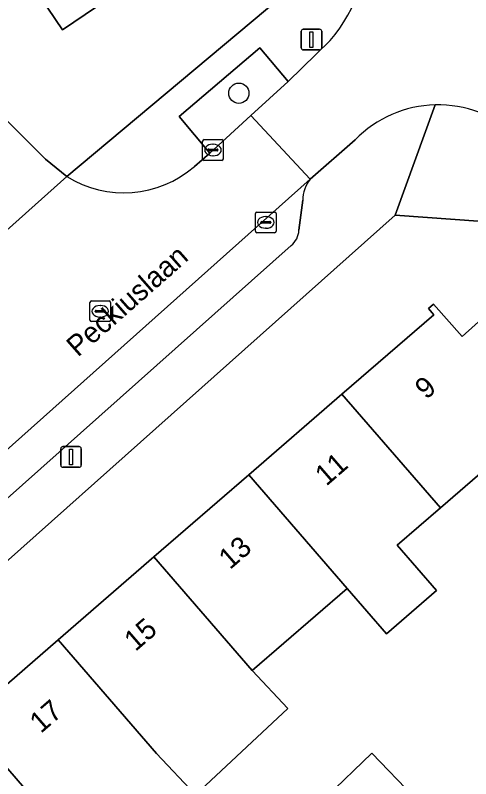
# Model space of a CAD drawing. Extents: x 157445 to 158888, y 383061 to 384688.
# Drawn here: x 158033.98 to 158056, y 383682.54 to 383719.45 of the extents above; entities that cross this region are included whole.
import ezdxf

# ---------------------------------------------------------------- set-up
doc = ezdxf.new("R2010")
doc.units = 0
for name, color, linetype in [('IMGEO_Boom', 7, 'Continuous'), ('IMGEO_Erf', 7, 'Continuous'), ('IMGEO_Groenvoorziening', 7, 'Continuous'), ('IMGEO_Kolk', 7, 'Continuous'), ('IMGEO_Lichtmast', 7, 'Continuous'), ('IMGEO_Openbare_ruimte_label', 7, 'Continuous'), ('IMGEO_Pand', 7, 'Continuous'), ('IMGEO_Pand_nummerreeks', 7, 'Continuous'), ('IMGEO_Parkeervlak_open', 7, 'Continuous'), ('IMGEO_Rijbaan_lokaal_open', 7, 'Continuous'), ('IMGEO_Rioolput', 7, 'Continuous'), ('IMGEO_Voetpad_open', 7, 'Continuous')]:
    doc.layers.add(name, color=color, linetype=linetype)

msp = doc.modelspace()

# ---------------------------------------------------------------- linework, layer by layer
at = {"layer": 'IMGEO_Boom'}
msp.add_circle((158044.789, 383715.677), 0.489, dxfattribs=at)
at = {"layer": 'IMGEO_Erf'}
for points in [[(158016.237, 383748.287), (158018.794, 383750), (158025.169, 383754.298), (158028.082, 383750), (158035.162, 383739.553), (158045.173, 383724.78), (158036.268, 383718.743), (158026.253, 383733.515)], [(158053.274, 383681.653), (158055.291, 383679.571), (158053.065, 383677.434), (158051.058, 383679.524), (158049.018, 383681.648), (158051.217, 383683.777)]]:
    msp.add_lwpolyline(points, close=True, dxfattribs=at)
for points in [[(158010.837, 383737.595), (158029.221, 383718.852), (158033.035, 383714.876), (158035.441, 383712.483), (158036.465, 383711.65), (158050.928, 383723.761)], [(158068.897, 383681.783), (158065.131, 383686.233), (158064.846, 383685.992), (158064.686, 383686.181), (158062.029, 383683.933), (158061.232, 383684.759), (158060.862, 383684.402), (158058.585, 383686.761), (158056.713, 383688.701), (158059.139, 383691.042), (158061.011, 383689.092), (158063.179, 383686.834), (158063.904, 383687.532), (158061.766, 383689.76), (158066.165, 383693.981), (158068.858, 383696.409), (158064.449, 383701.315), (158056.595, 383709.482), (158052.35, 383709.789), (158021.919, 383682.679), (158021.849, 383682.357)], [(158027.267, 383681.66), (158031.569, 383685.38), (158036.047, 383689.253), (158040.682, 383693.261), (158045.271, 383697.23), (158049.774, 383701.125), (158054.22, 383704.97), (158053.956, 383705.264), (158054.197, 383705.48), (158055.594, 383703.926), (158058.573, 383706.595), (158063.821, 383700.757), (158063.954, 383700.608), (158060.834, 383697.812), (158059.181, 383699.651), (158054.533, 383695.63), (158052.448, 383693.827), (158054.342, 383691.64), (158051.926, 383689.547), (158050.03, 383691.736), (158045.44, 383687.766), (158047.152, 383685.93), (158042.69, 383681.771)]]:
    msp.add_lwpolyline(points, dxfattribs=at)
at = {"layer": 'IMGEO_Groenvoorziening'}
msp.add_lwpolyline([(158045.372, 383714.597), (158047.178, 383716.245), (158045.81, 383717.864), (158041.898, 383714.55), (158043.378, 383712.787)], close=True, dxfattribs=at)
at = {"layer": 'IMGEO_Kolk'}
for p, q in [((158043.037, 383712.507), (158043.037, 383713.359)), ((158043.112, 383713.433), (158043.964, 383713.433)), ((158043.525, 383713.213), (158043.55, 383713.213)), ((158044.038, 383713.359), (158044.038, 383712.507)), ((158043.296, 383712.927), (158043.296, 383712.939)), ((158043.734, 383712.89), (158043.336, 383712.89)), ((158043.339, 383712.976), (158043.737, 383712.976)), ((158043.78, 383712.939), (158043.78, 383712.927)), ((158043.964, 383712.433), (158043.112, 383712.433)), ((158043.548, 383712.653), (158043.523, 383712.653)), ((158045.591, 383709.007), (158045.591, 383709.859)), ((158045.666, 383709.933), (158046.518, 383709.933)), ((158046.592, 383709.859), (158046.592, 383709.007)), ((158045.85, 383709.427), (158045.85, 383709.439)), ((158046.288, 383709.39), (158045.89, 383709.39)), ((158045.893, 383709.476), (158046.291, 383709.476)), ((158046.079, 383709.713), (158046.104, 383709.713)), ((158046.334, 383709.439), (158046.334, 383709.427)), ((158046.102, 383709.153), (158046.077, 383709.153)), ((158046.518, 383708.933), (158045.666, 383708.933))]:
    msp.add_line(p, q, dxfattribs=at)
for points in [[(158043.037, 383712.507), (158043.037, 383713.359)], [(158043.112, 383713.433), (158043.964, 383713.433)], [(158044.038, 383713.359), (158044.038, 383712.507)], [(158043.964, 383712.433), (158043.112, 383712.433)], [(158045.591, 383709.007), (158045.591, 383709.859)], [(158045.666, 383709.933), (158046.518, 383709.933)], [(158046.592, 383709.859), (158046.592, 383709.007)], [(158046.518, 383708.933), (158045.666, 383708.933)]]:
    msp.add_lwpolyline(points, dxfattribs=at)
for centre, radius, start, end in [((158043.114, 383713.357), 0.0765, 91.552, 178.448), ((158043.114, 383713.357), 0.0765, 91.552, 178.448), ((158043.962, 383713.357), 0.0765, 1.552, 88.448), ((158043.962, 383713.357), 0.0765, 1.552, 88.448), ((158043.336, 383712.936), 0.0403, 85.8775, 175.7526), ((158043.333, 383712.926), 0.0366, 178.938, 274.7102), ((158043.737, 383712.933), 0.043, 264.8664, 352.4533), ((158043.741, 383712.938), 0.0386, 1.7309, 96.639), ((158043.114, 383712.509), 0.0765, 181.552, 268.448), ((158043.114, 383712.509), 0.0765, 181.552, 268.448), ((158043.962, 383712.509), 0.0765, 271.552, 358.448), ((158043.962, 383712.509), 0.0765, 271.552, 358.448), ((158045.668, 383709.857), 0.0765, 91.552, 178.448), ((158045.668, 383709.857), 0.0765, 91.552, 178.448), ((158046.516, 383709.857), 0.0765, 1.552, 88.448), ((158046.516, 383709.857), 0.0765, 1.552, 88.448), ((158045.89, 383709.436), 0.0403, 85.8775, 175.7526), ((158045.887, 383709.426), 0.0366, 178.938, 274.7102), ((158046.291, 383709.433), 0.043, 264.8664, 352.4533), ((158046.295, 383709.438), 0.0386, 1.7309, 96.639), ((158045.668, 383709.009), 0.0765, 181.552, 268.448), ((158045.668, 383709.009), 0.0765, 181.552, 268.448), ((158046.516, 383709.009), 0.0765, 271.552, 358.448), ((158046.516, 383709.009), 0.0765, 271.552, 358.448)]:
    msp.add_arc(centre, radius, start, end, dxfattribs=at)
for centre, major_axis, ratio, start_param, end_param in [((158043.524, 383712.933), (-0.387, 0.002), 0.722429, 4.712389, 7.853982), ((158043.549, 383712.933), (-0.39, 0.002), 0.717154, 1.570796, 4.712389), ((158046.078, 383709.433), (-0.387, 0.002), 0.722429, 4.712389, 7.853982), ((158046.103, 383709.433), (-0.39, 0.002), 0.717154, 1.570796, 4.712389)]:
    msp.add_ellipse(centre, major_axis=major_axis, ratio=ratio, start_param=start_param, end_param=end_param, dxfattribs=at)
at = {"layer": 'IMGEO_Lichtmast'}
for p, q in [((158047.804, 383717.87), (158047.804, 383718.67)), ((158047.804, 383718.67), (158047.804, 383717.87)), ((158047.904, 383718.77), (158048.694, 383718.77)), ((158048.694, 383718.77), (158047.904, 383718.77)), ((158048.794, 383718.67), (158048.794, 383717.87)), ((158048.794, 383717.87), (158048.794, 383718.67)), ((158048.694, 383717.77), (158047.904, 383717.77)), ((158047.904, 383717.77), (158048.694, 383717.77)), ((158036.178, 383697.696), (158036.178, 383698.496)), ((158036.178, 383698.496), (158036.178, 383697.696)), ((158036.278, 383698.596), (158037.068, 383698.596)), ((158037.068, 383698.596), (158036.278, 383698.596)), ((158037.168, 383698.496), (158037.168, 383697.696)), ((158037.168, 383697.696), (158037.168, 383698.496)), ((158037.068, 383697.596), (158036.278, 383697.596)), ((158036.278, 383697.596), (158037.068, 383697.596))]:
    msp.add_line(p, q, dxfattribs=at)
for points in [[(158048.224, 383718.645), (158048.374, 383718.645), (158048.374, 383717.895), (158048.224, 383717.895), (158048.224, 383718.645)], [(158036.598, 383698.471), (158036.748, 383698.471), (158036.748, 383697.721), (158036.598, 383697.721), (158036.598, 383698.471)]]:
    msp.add_lwpolyline(points, dxfattribs=at)
for centre, start, end in [((158047.904, 383718.67), 90, 180), ((158047.904, 383718.67), 90, 180), ((158048.694, 383718.67), 0, 90), ((158048.694, 383718.67), 360, 90), ((158047.904, 383717.87), 180, 270), ((158047.904, 383717.87), 180, 270), ((158048.694, 383717.87), 270, 0), ((158048.694, 383717.87), 270, 0), ((158036.278, 383698.496), 90, 180), ((158036.278, 383698.496), 90, 180), ((158037.068, 383698.496), 0, 90), ((158037.068, 383698.496), 360, 90), ((158036.278, 383697.696), 180, 270), ((158036.278, 383697.696), 180, 270), ((158037.068, 383697.696), 270, 0), ((158037.068, 383697.696), 270, 0)]:
    msp.add_arc(centre, 0.1, start, end, dxfattribs=at)
at = {"layer": 'IMGEO_Pand'}
for points in [[(158026.253, 383733.515), (158036.268, 383718.743), (158045.173, 383724.78), (158035.162, 383739.553)], [(158058.573, 383706.595), (158055.594, 383703.926), (158054.197, 383705.48), (158053.956, 383705.264), (158054.22, 383704.97), (158049.774, 383701.125), (158054.533, 383695.63), (158059.181, 383699.651), (158060.834, 383697.812), (158063.954, 383700.608), (158063.821, 383700.757)], [(158050.03, 383691.736), (158051.926, 383689.547), (158054.342, 383691.64), (158052.448, 383693.827), (158054.533, 383695.63), (158049.774, 383701.125), (158045.271, 383697.23)], [(158040.682, 383693.261), (158045.44, 383687.766), (158050.03, 383691.736), (158045.271, 383697.23)], [(158040.682, 383693.261), (158036.047, 383689.253), (158040.806, 383683.758), (158042.69, 383681.771), (158047.152, 383685.93), (158045.44, 383687.766)], [(158040.806, 383683.758), (158036.047, 383689.253), (158031.569, 383685.38), (158037.168, 383678.915), (158037.565, 383678.493), (158038.046, 383677.983), (158038.509, 383677.491), (158042.999, 383681.46), (158042.69, 383681.771)], [(158031.569, 383685.38), (158027.267, 383681.66), (158027.02, 383681.945), (158026.766, 383681.725), (158030.495, 383677.414), (158029.171, 383676.269), (158031.662, 383673.388), (158037.565, 383678.493), (158037.168, 383678.915)], [(158053.274, 383681.653), (158051.217, 383683.777), (158049.018, 383681.648), (158051.058, 383679.524)]]:
    msp.add_lwpolyline(points, close=True, dxfattribs=at)
at = {"layer": 'IMGEO_Parkeervlak_open'}
for points in [[(158048.245, 383711.528), (158016.881, 383683.573)], [(158047.696, 383709.061), (158047.886, 383710.505)], [(158020.436, 383684.387), (158047.316, 383708.316)]]:
    msp.add_lwpolyline(points, dxfattribs=at)
for centre, radius, start, end in [((158049.447, 383710.532), 1.562, 140.3519, 180.9733), ((158046.704, 383709.098), 0.993, 308.0657, 357.885)]:
    msp.add_arc(centre, radius, start, end, dxfattribs=at)
at = {"layer": 'IMGEO_Rijbaan_lokaal_open'}
for points in [[(158009.437, 383732.423), (158011.776, 383729.969), (158014.965, 383726.624), (158025.875, 383715.344), (158026.44, 383714.76), (158029.032, 383712.108), (158030.901, 383710.235), (158031.821, 383709.312), (158032.619, 383708.216), (158036.465, 383711.65), (158035.441, 383712.483), (158033.035, 383714.876), (158029.221, 383718.852), (158010.837, 383737.595)], [(158049.197, 383718.226), (158047.178, 383716.245), (158045.372, 383714.597), (158048.245, 383711.528), (158050.415, 383713.432)], [(158048.245, 383711.528), (158045.372, 383714.597), (158043.378, 383712.787), (158042.64, 383712.137)], [(158036.465, 383711.65), (158032.619, 383708.216)], [(158016.766, 383683.471), (158016.881, 383683.573), (158048.245, 383711.528)]]:
    msp.add_lwpolyline(points, dxfattribs=at)
for centre, radius, start, end in [((158043.848, 383722.937), 7.128, 318.6299, 6.6373), ((158054.428, 383709.485), 5.629, 91.4794, 135.4744), ((158054.425, 383709.481), 5.633, 47.4872, 91.4484), ((158039.222, 383716.085), 5.222, 238.1314, 310.8873)]:
    msp.add_arc(centre, radius, start, end, dxfattribs=at)
at = {"layer": 'IMGEO_Rioolput'}
for p, q in [((158037.587, 383704.712), (158037.587, 383705.564)), ((158037.662, 383705.638), (158038.514, 383705.638)), ((158038.075, 383705.418), (158038.1, 383705.418)), ((158038.588, 383705.564), (158038.588, 383704.712)), ((158037.846, 383705.132), (158037.846, 383705.144)), ((158038.284, 383705.095), (158037.886, 383705.095)), ((158037.889, 383705.181), (158038.287, 383705.181)), ((158038.33, 383705.144), (158038.33, 383705.132)), ((158038.514, 383704.638), (158037.662, 383704.638)), ((158038.098, 383704.858), (158038.073, 383704.858))]:
    msp.add_line(p, q, dxfattribs=at)
for points in [[(158037.587, 383704.712), (158037.587, 383705.564)], [(158037.662, 383705.638), (158038.514, 383705.638)], [(158038.588, 383705.564), (158038.588, 383704.712)], [(158038.514, 383704.638), (158037.662, 383704.638)]]:
    msp.add_lwpolyline(points, dxfattribs=at)
for centre, radius, start, end in [((158037.664, 383705.562), 0.0765, 91.552, 178.448), ((158037.664, 383705.562), 0.0765, 91.552, 178.448), ((158038.512, 383705.562), 0.0765, 1.552, 88.448), ((158038.512, 383705.562), 0.0765, 1.552, 88.448), ((158037.886, 383705.141), 0.0403, 85.8775, 175.7526), ((158037.883, 383705.131), 0.0366, 178.938, 274.7102), ((158038.287, 383705.138), 0.043, 264.8664, 352.4533), ((158038.291, 383705.143), 0.0386, 1.7309, 96.639), ((158037.664, 383704.714), 0.0765, 181.552, 268.448), ((158037.664, 383704.714), 0.0765, 181.552, 268.448), ((158038.512, 383704.714), 0.0765, 271.552, 358.448), ((158038.512, 383704.714), 0.0765, 271.552, 358.448)]:
    msp.add_arc(centre, radius, start, end, dxfattribs=at)
for centre, major_axis, ratio, start_param, end_param in [((158038.074, 383705.138), (-0.387, 0.002), 0.722429, 4.712389, 7.853982), ((158038.099, 383705.138), (-0.39, 0.002), 0.717154, 1.570796, 4.712389)]:
    msp.add_ellipse(centre, major_axis=major_axis, ratio=ratio, start_param=start_param, end_param=end_param, dxfattribs=at)
at = {"layer": 'IMGEO_Voetpad_open'}
for points in [[(158050.928, 383723.761), (158036.465, 383711.65)], [(158042.64, 383712.137), (158043.378, 383712.787), (158041.898, 383714.55), (158045.81, 383717.864), (158047.178, 383716.245), (158049.197, 383718.226)], [(158052.35, 383709.789), (158054.283, 383715.112)], [(158054.283, 383715.112), (158052.35, 383709.789), (158056.595, 383709.482), (158064.449, 383701.315), (158068.858, 383696.409), (158066.165, 383693.981), (158066.557, 383693.572), (158068.759, 383696.04)], [(158050.415, 383713.432), (158048.245, 383711.528)], [(158047.886, 383710.505), (158047.696, 383709.061)], [(158017.829, 383678.113), (158018.338, 383678.57), (158022.137, 383681.981), (158021.849, 383682.357), (158021.919, 383682.679), (158052.35, 383709.789)], [(158047.316, 383708.316), (158020.436, 383684.387)]]:
    msp.add_lwpolyline(points, dxfattribs=at)
for centre, radius, start, end in [((158043.848, 383722.937), 7.128, 318.6299, 6.6373), ((158054.428, 383709.485), 5.629, 91.4794, 135.4744), ((158054.425, 383709.481), 5.633, 47.4872, 91.4484), ((158039.222, 383716.085), 5.222, 238.1314, 310.8873), ((158049.447, 383710.532), 1.562, 140.3519, 180.9733), ((158046.704, 383709.098), 0.993, 308.0657, 357.885)]:
    msp.add_arc(centre, radius, start, end, dxfattribs=at)

# ---------------------------------------------------------------- texts
at = {"layer": 'IMGEO_Openbare_ruimte_label'}
msp.add_text('Peckiuslaan', height=1, rotation=41.3908, dxfattribs=at).set_placement((158037.006, 383702.892))
at = {"layer": 'IMGEO_Pand_nummerreeks'}
for s, rotation, p in [('9', 40.8923, (158053.85, 383700.84)), ('11', 40.8923, (158049.017, 383696.655)), ('13', 40.8923, (158044.359, 383692.621)), ('15', 40.8923, (158039.787, 383688.662)), ('17', 40.892, (158035.215, 383684.704))]:
    msp.add_text(s, height=1, rotation=rotation, dxfattribs=at).set_placement(p)

doc.saveas('drawing.dxf')
